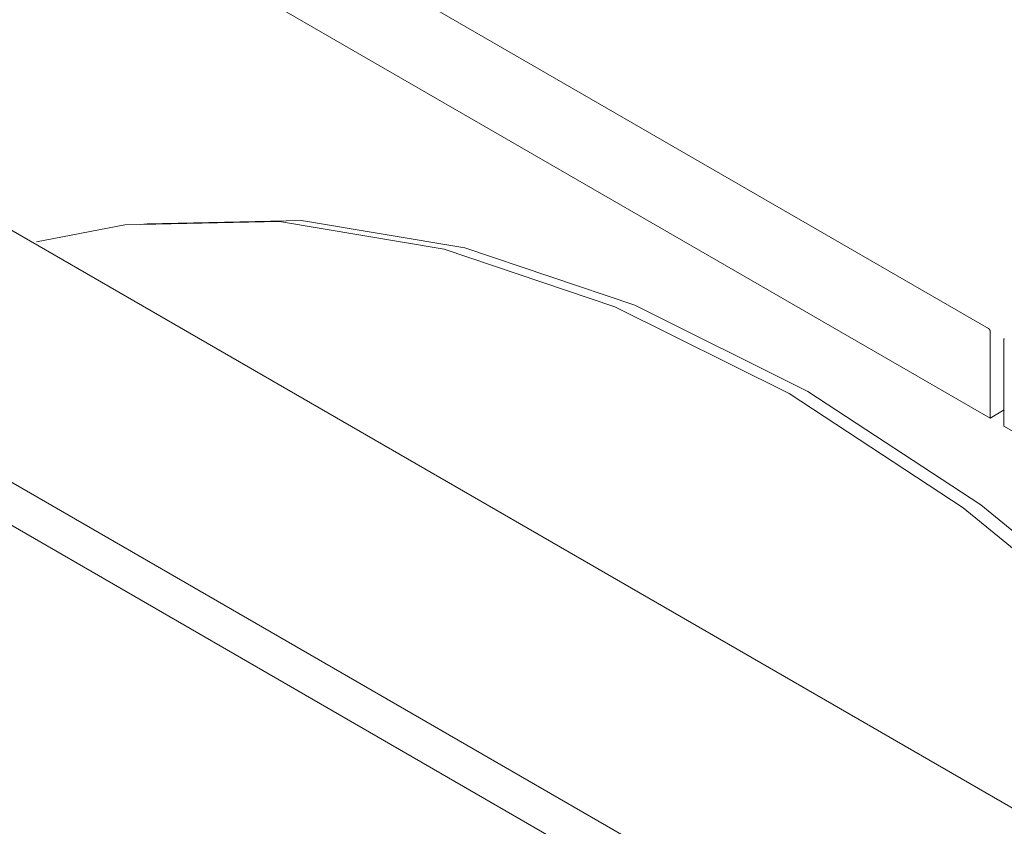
# Model space of a CAD drawing. Header units: metres. Extents: x -54598 to 1827199, y -329446 to -256744.
# Tile 272 of 474: x 202812 to 203183, y -302565 to -302261. Entities that reach past the tile are written whole.
import ezdxf

# ---------------------------------------------------------------- set-up
doc = ezdxf.new("R2010")
doc.units = ezdxf.units.M
doc.layers.add('M-EQPM', color=7, linetype='Continuous', lineweight=20)
doc.styles.add('ISO_1.0', font='isocpeur.ttf')

# ---------------------------------------------------------------- blocks, each defined once
blk = doc.blocks.new('PREXTHERM RSW 1890 - PREXTHERM RSW 1890-566327-aks33')
at = {"layer": 'M-EQPM'}
for p, q in [((24730.46, -7048.56), (25308.17, -7382.1)), ((25307.6, -7348.29), (24868.35, -7094.69)), ((24652.55, -7145.89), (25636.76, -7714.12)), ((24652.31, -7240.87), (25542.14, -7754.62)), ((25528, -7762.78), (24648.53, -7255.02)), ((25308.17, -7382.1), (25308.17, -7349.27)), ((25313.4, -7352.29), (25313.4, -7385.11)), ((25308.17, -7382.1), (25313.5, -7379.02)), ((25313.4, -7385.11), (25758.88, -7642.31))]:
    blk.add_line(p, q, dxfattribs=at)
for points in [[(24948.22, -7315.59, 0), (24981.54, -7309.18, 0), (25040.02, -7307.96, 0), (25102.09, -7318.32, 0), (25166.58, -7340.08, 0), (25232.29, -7372.83, 0)], [(24988.81, -7308.9, 0), (24990.08, -7308.74, 0), (25048.22, -7307.52, 0), (25109.92, -7317.82, 0), (25174.04, -7339.45, 0), (25239.36, -7372.01, 0)], [(25308.17, -7349.27, 0), (25308.15, -7349.09, 0), (25308.09, -7348.9, 0), (25308, -7348.71, 0), (25307.88, -7348.54, 0), (25307.75, -7348.4, 0), (25307.6, -7348.29, 0)], [(25313.47, -7352.01, 0), (25313.42, -7352.13, 0), (25313.4, -7352.29, 0)], [(25239.36, -7372.01, 0), (25304.69, -7414.89, 0), (25368.81, -7467.29, 0), (25430.51, -7528.23, 0), (25488.65, -7596.58, 0), (25528.45, -7650.77, 0)], [(25232.29, -7372.83, 0), (25298.01, -7415.96, 0), (25362.5, -7468.67, 0), (25424.56, -7529.97, 0), (25483.04, -7598.72, 0), (25516.37, -7643.61, 0)]]:
    blk.add_polyline3d(points, dxfattribs=at)
blk = doc.blocks.new('asfdf')
at = {"layer": 'M-EQPM'}
blk.add_blockref('PREXTHERM RSW 1890 - PREXTHERM RSW 1890-566327-aks33', (412918.36, 91005.12), dxfattribs=at)

msp = doc.modelspace()

# ---------------------------------------------------------------- block references
at = {"color": 5, "lineweight": 30}
msp.add_blockref('asfdf', (-235048.77, -386034.09), dxfattribs=at)

# ---------------------------------------------------------------- texts
at = {"insert": (-31447.28, -294346.07), "char_height": 296.352, "width": 15926.8186, "attachment_point": 1, "style": 'ISO_1.0'}
msp.add_mtext('\\pi6266.79412;ОБЩИЕ УКАЗАНИЯ.\\P\\pi7963.40932;\\P\\pi0; Данный   рабочий  проект выполнен согласно   задания   на  проектирование.\\PКотельная блочная  {\\C7;1100Гн} предназначена для снабжения теплом .\\P Расчетная температура наружного воздуха tнар.= -14°С.\\P Котельная блочная транспортабельная автоматизированная  {\\C7;1100Гн} производительностью 1.200 МВт смонтирована на прочной раме и поставляется в 100% заводской готовности.\\P Теплоснабжение осуществляется по открытой схеме по температурному графику 90-70°С (2-х трубная система).\\P Котельная комплектуется 2 водогрейными  автоматизированными  котлами  {\\fISOCPEUR|b0|i0|c238|p34;1} котел {\\C0;КВа-0,58\\C7;Гн}.  Котел  оборудован газовыми  горелками.\\PРасход газа на {\\fISOCPEUR|b0|i0|c238|p34;1} котел  {\\C0;КВа-0,46\\C7;Гн}.        -56.8 м3/ч.\\P Внутри блочной котельной располагаются водоподготовительная система, сетевые циркуляционные насосы,  а также электрооборудование, КИП и А (щиты управления, входные распределительные устройства, пульты управления и другое вспомогательное оборудование.\\P Дымовые трубы  поставляются  заводом-изготовителем.\\P Котельная  II  степени  огнестойкости.', dxfattribs=at)

doc.saveas('drawing.dxf')
